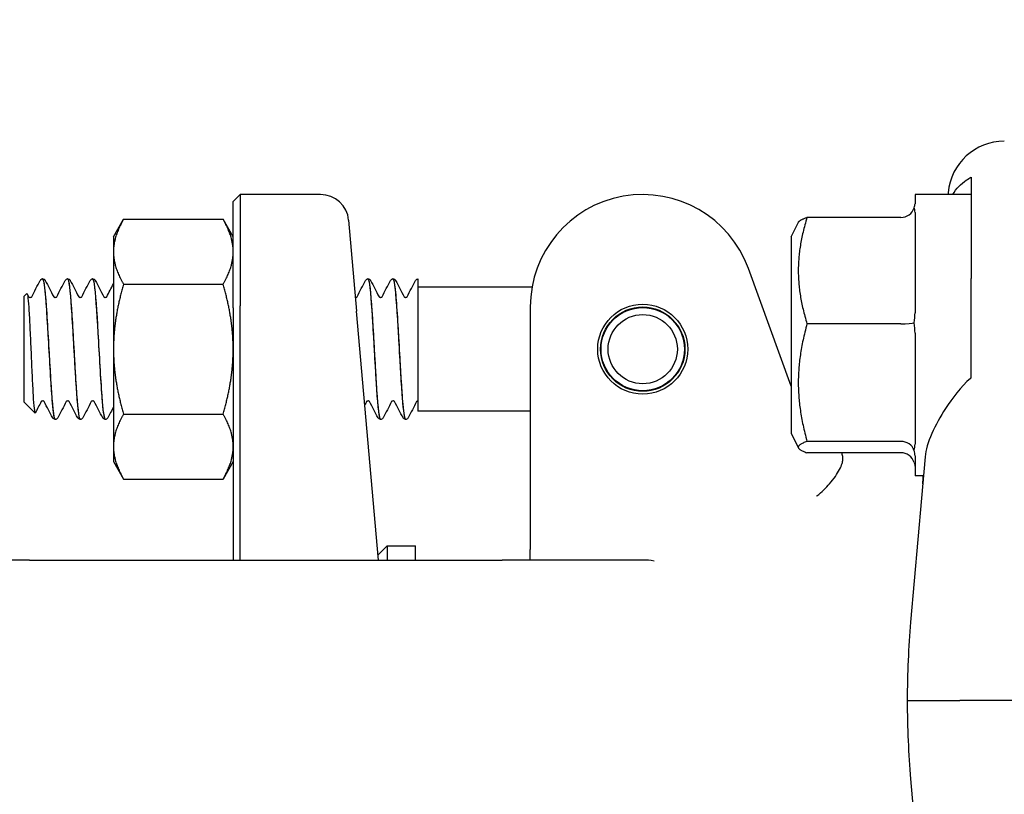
# Model space of a CAD drawing. Header units: inches. Extents: x 18 to 846, y -67 to 561.
# Tile 349 of 656: x 318.67 to 320.86, y 540.25 to 541.97. Entities that reach past the tile are written whole.
import ezdxf

# ---------------------------------------------------------------- set-up
doc = ezdxf.new("R2010")
doc.units = ezdxf.units.IN
doc.header["$LTSCALE"] = 24
doc.header["$MEASUREMENT"] = 0
doc.layers.add('Dimension (ANSI)', color=7, linetype='Continuous', lineweight=25)
doc.layers.add('Visible (ANSI)', color=7, linetype='Continuous', lineweight=30)
doc.styles.add('Note Text (ANSI)', font='tahoma.ttf')
doc.dimstyles.new('SB Fraction-16 (ANSI)', dxfattribs={"dimscale": 24, "dimtxt": 0.125, "dimasz": 0.098425, "dimexe": 0.125, "dimexo": 0.0625, "dimgap": 0.031496, "dimtad": 0, "dimtih": 1, "dimtoh": 1, "dimdec": 4, "dimrnd": 1e-08, "dimzin": 0, "dimdsep": 46, "dimlunit": 5, "dimtxsty": 'Note Text (ANSI)', "dimcen": 0.09, "dimdle": 0.393701, "dimclrd": 256, "dimclre": 256, "dimclrt": 256, "dimadec": 0, "dimazin": 3, "dimtfac": 0.96, "dimtofl": 0, "dimtmove": 0, "dimatfit": 3, "dimfxl": 1, "dimfrac": 2, "dimtolj": 1, "dimtzin": 12, "dimlwd": -1, "dimlwe": -1, "dimarcsym": 0})

# ---------------------------------------------------------------- blocks, each defined once
blk = doc.blocks.new('*D18')
at = {"layer": 'Defpoints', "color": 0, "transparency": 16777216}
for p in [(331.6784, 544.0067), (242.8595, 406.0067), (331.6784, 406.0067)]:
    blk.add_point(p, dxfattribs=at)
at = {"layer": 'Dimension (ANSI)', "transparency": 16777216}
for p, q in [((330.1784, 544.0067), (239.8595, 544.0067)), ((242.8595, 541.6445), (242.8595, 486.3311)), ((242.8595, 408.3689), (242.8595, 481.6823)), ((330.1784, 406.0067), (239.8595, 406.0067))]:
    blk.add_line(p, q, dxfattribs=at)
for points in [[(242.4658, 541.6445), (243.2532, 541.6445), (242.8595, 544.0067)], [(242.4658, 408.3689), (243.2532, 408.3689), (242.8595, 406.0067)]]:
    blk.add_solid(points, dxfattribs=at)
at = {"layer": 'Dimension (ANSI)', "transparency": 16777216, "insert": (239.783, 485.5752), "char_height": 3, "attachment_point": 1, "style": 'Note Text (ANSI)'}
blk.add_mtext('\\A1;138', dxfattribs=at)

msp = doc.modelspace()

# ---------------------------------------------------------------- linework, layer by layer
at = {"layer": 'Visible (ANSI)'}
for p, q in [((320.73318, 541.58516), (320.73281, 541.58099)), ((320.78439, 541.59908), (320.78439, 541.53274)), ((319.14439, 541.56537), (319.16001, 541.58099)), ((319.14439, 541.32912), (319.14439, 541.56537)), ((319.16001, 541.58099), (319.16001, 541.33349)), ((319.33869, 541.58099), (319.16001, 541.58099)), ((320.65939, 541.58099), (320.65939, 541.56054)), ((320.78439, 541.58099), (320.65939, 541.58099)), ((320.65939, 541.54139), (320.65939, 541.31823)), ((318.87839, 541.48724), (318.90072, 541.52592)), ((318.90072, 541.52592), (319.12206, 541.52592)), ((319.14439, 541.48724), (319.12206, 541.52592)), ((319.40095, 541.52394), (319.41867, 541.32144)), ((320.38439, 541.48724), (320.40049, 541.51945)), ((320.62814, 541.53012), (320.41935, 541.53012)), ((320.78439, 541.51622), (320.78439, 541.39442)), ((318.87839, 541.48724), (318.87839, 541.45375)), ((320.38439, 541.48724), (320.38439, 541.04974)), ((318.87839, 541.45375), (318.87839, 541.23724)), ((320.38439, 541.15527), (320.28931, 541.4165)), ((318.72141, 541.39349), (318.72083, 541.39349)), ((318.77702, 541.39349), (318.77644, 541.39349)), ((318.83263, 541.39349), (318.83205, 541.39349)), ((319.44436, 541.39349), (319.44377, 541.39349)), ((319.49997, 541.39349), (319.49938, 541.39349)), ((319.55439, 541.39343), (319.55439, 541.37706)), ((320.78439, 541.17356), (320.78439, 541.39442)), ((318.90072, 541.38158), (319.12206, 541.38158)), ((319.55439, 541.37706), (319.55439, 541.26566)), ((319.80825, 541.37474), (319.55439, 541.37474)), ((318.67939, 541.35451), (318.68571, 541.36083)), ((318.67939, 541.35451), (318.67939, 541.11997)), ((319.14439, 541.32912), (319.14439, 540.76849)), ((319.16001, 540.76849), (319.16001, 541.33349)), ((319.46705, 540.76849), (319.41867, 541.32144)), ((319.80439, 541.33099), (319.80439, 540.98415)), ((320.62814, 541.29365), (320.41935, 541.29365)), ((319.55439, 541.26566), (319.55439, 541.09974)), ((320.65939, 541.27308), (320.65939, 541.02618)), ((318.87839, 541.23724), (318.87839, 541.02074)), ((318.67939, 541.11997), (318.70399, 541.09536)), ((318.74922, 541.08099), (318.74863, 541.08099)), ((318.80483, 541.08099), (318.80425, 541.08099)), ((318.86044, 541.08099), (318.85986, 541.08099)), ((318.90072, 541.0929), (319.12206, 541.0929)), ((319.47216, 541.08099), (319.47158, 541.08099)), ((319.52777, 541.08099), (319.52719, 541.08099)), ((319.80439, 541.09974), (319.55439, 541.09974)), ((320.38439, 541.04974), (320.40049, 541.01754)), ((318.87839, 541.02074), (318.87839, 540.98724)), ((320.62814, 541.03202), (320.41935, 541.03202)), ((320.62814, 541.00686), (320.41935, 541.00686)), ((320.68177, 540.99763), (320.64964, 540.6303)), ((320.65939, 541.00018), (320.65939, 540.95599)), ((318.87839, 540.98724), (318.90072, 540.94857)), ((319.14439, 540.98724), (319.12206, 540.94857)), ((319.80439, 540.98415), (319.80439, 540.79162)), ((318.90072, 540.94857), (319.12206, 540.94857)), ((320.67813, 540.95599), (320.65939, 540.95599)), ((319.46612, 540.7791), (319.48676, 540.79974)), ((319.48676, 540.79974), (319.48676, 540.76849)), ((319.48676, 540.79974), (319.54926, 540.79974)), ((319.54926, 540.76849), (319.54926, 540.79974)), ((319.80439, 540.76849), (319.80439, 540.79162)), ((318.69189, 540.76849), (318.37939, 540.76849)), ((318.69189, 540.76849), (319.74189, 540.76849)), ((320.05439, 540.76849), (319.74189, 540.76849)), ((320.64203, 540.45599), (320.75891, 540.45599)), ((321.25939, 540.45599), (320.75891, 540.45599)), ((320.64964, 540.28168), (320.68177, 539.91436))]:
    msp.add_line(p, q, dxfattribs=at)
for radius in [0.1, 0.09375, 0.0925, 0.07688]:
    msp.add_circle((320.05439, 541.23724), radius, dxfattribs=at)
for centre, radius, start, end in [((319.33869, 541.51849), 0.0625, 5, 90), ((320.05439, 541.33099), 0.25, 20, 180), ((320.05439, 540.64349), 0.125, 78.3306, 90)]:
    msp.add_arc(centre, radius, start, end, dxfattribs=at)
for centre, major_axis, ratio, start_param, end_param in [((320.8577, 541.57426), (0.01094, 0.125), 0.9961657, 0.0869335, 1.5707963), ((320.62814, 541.56282), (0, -0.0327), 0.9555533, 0, 1.2241495), ((320.62814, 541.2968), (0.03125, 0), 0.1006388, 4.712389, 5.9365385), ((320.62814, 541.00246), (0.03125, 0), 0.9458753, 0.3466468, 1.5707963), ((320.62814, 540.97416), (0, 0.0327), 0.9555533, 5.0590358, 6.2831853)]:
    msp.add_ellipse(centre, major_axis=major_axis, ratio=ratio, start_param=start_param, end_param=end_param, dxfattribs=at)
for points, knots in [([(320.74315, 541.58099), (320.75108, 541.59421), (320.76168, 541.60499), (320.77666, 541.61539), (320.78038, 541.61768), (320.78439, 541.61983)], [0.72464195, 0.72464195, 0.72464195, 0.72464195, 0.90366002, 0.90366002, 0.95550669, 0.95550669, 0.95550669, 0.95550669]), ([(318.71662, 541.39142), (318.71654, 541.39133), (318.71645, 541.39123), (318.71613, 541.39083), (318.71587, 541.39046), (318.71556, 541.3899)], [-0.025931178, -0.025931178, -0.025931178, -0.025931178, -0.019551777, -0.019551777, 0, 0, 0, 0]), ([(318.71662, 541.39142), (318.717, 541.39185), (318.7175, 541.39231), (318.71889, 541.39312), (318.71982, 541.39344), (318.7208, 541.39349)], [0, 0, 0, 0, 0.013250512, 0.013250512, 0.027054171, 0.027054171, 0.027054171, 0.027054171]), ([(318.7208, 541.39327), (318.72281, 541.39315), (318.72481, 541.38121), (318.72682, 541.35903), (318.72964, 541.32788), (318.73246, 541.27734), (318.73527, 541.2277), (318.73809, 541.17807), (318.74091, 541.13064), (318.74372, 541.10444), (318.74536, 541.08921), (318.747, 541.08139), (318.74863, 541.08131)], [4.7095281, 4.7095281, 4.7095281, 4.7095281, 5.3893637, 5.3893637, 5.3893637, 6.3443154, 6.3443154, 6.3443154, 7.2990044, 7.2990044, 7.2990044, 7.8539816, 7.8539816, 7.8539816, 7.8539816]), ([(318.74924, 541.0812), (318.74715, 541.08133), (318.74506, 541.09435), (318.74298, 541.11825), (318.74016, 541.15044), (318.73735, 541.20149), (318.73453, 541.25097), (318.7317, 541.3009), (318.72886, 541.34788), (318.72602, 541.3728), (318.72448, 541.38628), (318.72295, 541.39322), (318.72141, 541.39329)], [-14.1400278, -14.1400278, -14.1400278, -14.1400278, -13.4320997, -13.4320997, -13.4320997, -12.4783682, -12.4783682, -12.4783682, -11.5160648, -11.5160648, -11.5160648, -10.9955743, -10.9955743, -10.9955743, -10.9955743]), ([(318.72144, 541.39349), (318.72257, 541.39343), (318.72363, 541.39301), (318.7251, 541.39203), (318.72559, 541.3915), (318.72629, 541.39058), (318.72654, 541.39016), (318.72675, 541.38976)], [0, 0, 0, 0, 0.015967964, 0.015967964, 0.031253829, 0.031253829, 0.045415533, 0.045415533, 0.045415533, 0.045415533]), ([(318.7711, 541.38976), (318.77143, 541.39039), (318.77183, 541.39106), (318.77297, 541.39216), (318.77347, 541.39256), (318.77476, 541.39321), (318.77557, 541.39345), (318.77641, 541.39349)], [0, 0, 0, 0, 0.022095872, 0.022095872, 0.033561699, 0.033561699, 0.045438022, 0.045438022, 0.045438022, 0.045438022]), ([(318.77641, 541.39343), (318.77678, 541.39348), (318.77714, 541.39314), (318.7775, 541.39237), (318.78031, 541.38645), (318.78312, 541.35548), (318.78594, 541.31184), (318.78875, 541.26822), (318.79156, 541.2131), (318.79437, 541.16852), (318.79718, 541.12394), (318.8, 541.09108), (318.80281, 541.08305), (318.80329, 541.08168), (318.80377, 541.08104), (318.80425, 541.08109)], [10.9927134, 10.9927134, 10.9927134, 10.9927134, 11.1151899, 11.1151899, 11.1151899, 12.0686082, 12.0686082, 12.0686082, 13.0217811, 13.0217811, 13.0217811, 13.9747115, 13.9747115, 13.9747115, 14.1371669, 14.1371669, 14.1371669, 14.1371669]), ([(318.80485, 541.08124), (318.80396, 541.0811), (318.80307, 541.08329), (318.80218, 541.08791), (318.79938, 541.10247), (318.79658, 541.14087), (318.79377, 541.18784), (318.79097, 541.23473), (318.78817, 541.28893), (318.78537, 541.32895), (318.78259, 541.36874), (318.77981, 541.39342), (318.77702, 541.39349)], [-20.4232131, -20.4232131, -20.4232131, -20.4232131, -20.1217618, -20.1217618, -20.1217618, -19.1712317, -19.1712317, -19.1712317, -18.2223022, -18.2223022, -18.2223022, -17.2787596, -17.2787596, -17.2787596, -17.2787596]), ([(318.77705, 541.39349), (318.77818, 541.39343), (318.77924, 541.39301), (318.78071, 541.39203), (318.7812, 541.3915), (318.78191, 541.39058), (318.78215, 541.39016), (318.78236, 541.38976)], [0, 0, 0, 0, 0.015967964, 0.015967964, 0.031253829, 0.031253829, 0.045415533, 0.045415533, 0.045415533, 0.045415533]), ([(318.82671, 541.38976), (318.82704, 541.39039), (318.82744, 541.39106), (318.82858, 541.39216), (318.82908, 541.39256), (318.83037, 541.39321), (318.83118, 541.39345), (318.83203, 541.39349)], [0, 0, 0, 0, 0.022095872, 0.022095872, 0.033561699, 0.033561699, 0.045438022, 0.045438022, 0.045438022, 0.045438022]), ([(318.83203, 541.39316), (318.83352, 541.39321), (318.83502, 541.38678), (318.83652, 541.37396), (318.83933, 541.34997), (318.84214, 541.30422), (318.84495, 541.25497), (318.84775, 541.20573), (318.85056, 541.15428), (318.85337, 541.12112), (318.85553, 541.09558), (318.85769, 541.0814), (318.85986, 541.08115)], [17.2758987, 17.2758987, 17.2758987, 17.2758987, 17.7840647, 17.7840647, 17.7840647, 18.7358252, 18.7358252, 18.7358252, 19.6873602, 19.6873602, 19.6873602, 20.4203522, 20.4203522, 20.4203522, 20.4203522]), ([(318.86046, 541.08104), (318.85799, 541.08115), (318.85552, 541.1), (318.85305, 541.13233), (318.85021, 541.16954), (318.84736, 541.22363), (318.84452, 541.27254), (318.84168, 541.32132), (318.83885, 541.36361), (318.83601, 541.38225), (318.83488, 541.38965), (318.83376, 541.39325), (318.83263, 541.39318)], [-26.7063984, -26.7063984, -26.7063984, -26.7063984, -25.8688703, -25.8688703, -25.8688703, -24.9048316, -24.9048316, -24.9048316, -23.9435311, -23.9435311, -23.9435311, -23.5619449, -23.5619449, -23.5619449, -23.5619449]), ([(318.83266, 541.39349), (318.83379, 541.39343), (318.83486, 541.39301), (318.83633, 541.39203), (318.83681, 541.3915), (318.83752, 541.39058), (318.83776, 541.39016), (318.83798, 541.38976)], [0, 0, 0, 0, 0.015967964, 0.015967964, 0.031253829, 0.031253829, 0.045415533, 0.045415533, 0.045415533, 0.045415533]), ([(319.43843, 541.38976), (319.43876, 541.39039), (319.43916, 541.39106), (319.4403, 541.39216), (319.4408, 541.39256), (319.44209, 541.39321), (319.4429, 541.39345), (319.44375, 541.39349)], [0, 0, 0, 0, 0.022095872, 0.022095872, 0.033561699, 0.033561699, 0.045438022, 0.045438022, 0.045438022, 0.045438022]), ([(319.44375, 541.39338), (319.44424, 541.39346), (319.44474, 541.39281), (319.44523, 541.39138), (319.44805, 541.38322), (319.45087, 541.35004), (319.45369, 541.30519), (319.45651, 541.26043), (319.45932, 541.20524), (319.46214, 541.16173), (319.46495, 541.11831), (319.46776, 541.08765), (319.47057, 541.08201), (319.47091, 541.08133), (319.47124, 541.08102), (319.47158, 541.08105)], [86.3909371, 86.3909371, 86.3909371, 86.3909371, 86.558303, 86.558303, 86.558303, 87.5147256, 87.5147256, 87.5147256, 88.4689986, 88.4689986, 88.4689986, 89.4213086, 89.4213086, 89.4213086, 89.5353906, 89.5353906, 89.5353906, 89.5353906]), ([(319.47219, 541.08119), (319.47144, 541.08107), (319.47069, 541.08259), (319.46995, 541.08586), (319.46714, 541.09814), (319.46432, 541.13475), (319.46151, 541.18105), (319.4587, 541.22733), (319.45589, 541.2821), (319.45308, 541.32347), (319.45027, 541.36483), (319.44747, 541.39171), (319.44466, 541.3934), (319.44456, 541.39346), (319.44446, 541.39349), (319.44436, 541.39349)], [-95.8214368, -95.8214368, -95.8214368, -95.8214368, -95.568359, -95.568359, -95.568359, -94.6156683, -94.6156683, -94.6156683, -93.6632144, -93.6632144, -93.6632144, -92.7109946, -92.7109946, -92.7109946, -92.6769833, -92.6769833, -92.6769833, -92.6769833]), ([(319.44438, 541.39349), (319.44551, 541.39343), (319.44658, 541.39301), (319.44805, 541.39203), (319.44853, 541.3915), (319.44924, 541.39058), (319.44949, 541.39016), (319.4497, 541.38976)], [0, 0, 0, 0, 0.015967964, 0.015967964, 0.031253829, 0.031253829, 0.045415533, 0.045415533, 0.045415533, 0.045415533]), ([(319.49404, 541.38976), (319.49437, 541.39039), (319.49477, 541.39106), (319.49591, 541.39216), (319.49641, 541.39256), (319.4977, 541.39321), (319.49852, 541.39345), (319.49936, 541.39349)], [0, 0, 0, 0, 0.022095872, 0.022095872, 0.033561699, 0.033561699, 0.045438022, 0.045438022, 0.045438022, 0.045438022]), ([(319.49936, 541.39318), (319.50104, 541.39317), (319.50272, 541.38501), (319.5044, 541.36911), (319.50721, 541.34246), (319.51002, 541.29476), (319.51284, 541.24513), (319.51564, 541.1957), (319.51845, 541.14564), (319.52125, 541.11486), (319.52323, 541.09313), (319.52521, 541.08144), (319.52719, 541.08124)], [92.6741224, 92.6741224, 92.6741224, 92.6741224, 93.2431504, 93.2431504, 93.2431504, 94.1972517, 94.1972517, 94.1972517, 95.1476373, 95.1476373, 95.1476373, 95.8185759, 95.8185759, 95.8185759, 95.8185759]), ([(319.5278, 541.08107), (319.52539, 541.08121), (319.52299, 541.09894), (319.52058, 541.12975), (319.51777, 541.16582), (319.51495, 541.21884), (319.51214, 541.26759), (319.50932, 541.31633), (319.50651, 541.3595), (319.5037, 541.37982), (319.50245, 541.3888), (319.50121, 541.39321), (319.49997, 541.39317)], [-102.1046221, -102.1046221, -102.1046221, -102.1046221, -101.2896371, -101.2896371, -101.2896371, -100.3354652, -100.3354652, -100.3354652, -99.3815473, -99.3815473, -99.3815473, -98.9601686, -98.9601686, -98.9601686, -98.9601686]), ([(319.49999, 541.39349), (319.50113, 541.39343), (319.50219, 541.39301), (319.50366, 541.39203), (319.50414, 541.3915), (319.50485, 541.39058), (319.5051, 541.39016), (319.50531, 541.38976)], [0, 0, 0, 0, 0.015967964, 0.015967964, 0.031253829, 0.031253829, 0.045415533, 0.045415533, 0.045415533, 0.045415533]), ([(319.54965, 541.38976), (319.54996, 541.39035), (319.55034, 541.39098), (319.55136, 541.39202), (319.55179, 541.39238), (319.55291, 541.39304), (319.55362, 541.39331), (319.55439, 541.39343)], [0, 0, 0, 0, 0.020860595, 0.020860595, 0.031618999, 0.031618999, 0.042693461, 0.042693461, 0.042693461, 0.042693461]), ([(318.68571, 541.36083), (318.68585, 541.36097), (318.68598, 541.361), (318.68689, 541.36054), (318.68764, 541.35693), (318.68915, 541.3437), (318.6899, 541.3341), (318.69141, 541.30999), (318.69216, 541.29565), (318.69368, 541.26397), (318.69443, 541.24691), (318.69594, 541.21226), (318.69669, 541.195), (318.69821, 541.16258), (318.69896, 541.14776), (318.70047, 541.1226), (318.70122, 541.11257), (318.70274, 541.09877), (318.70349, 541.09522), (318.70439, 541.09525), (318.70454, 541.09539), (318.70468, 541.09568)], [-1.8174748, -1.8174748, -1.8174748, -1.8174748, -1.7949096, -1.7949096, -1.6700584, -1.6700584, -1.5430016, -1.5430016, -1.41374, -1.41374, -1.2822742, -1.2822742, -1.1486049, -1.1486049, -1.0127327, -1.0127327, -0.8746582, -0.8746582, -0.7343822, -0.7343822, -0.7065085, -0.7065085, -0.7065085, -0.7065085]), ([(318.68994, 541.35393), (318.68994, 541.35393), (318.69001, 541.35377), (318.69057, 541.35324), (318.69091, 541.35296), (318.69192, 541.35249), (318.69261, 541.35231), (318.69331, 541.35231)], [0.003893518, 0.003893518, 0.003893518, 0.003893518, 0.02135506, 0.02135506, 0.032660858, 0.032660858, 0.044379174, 0.044379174, 0.044379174, 0.044379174]), ([(318.69331, 541.35231), (318.69439, 541.35231), (318.69538, 541.35275), (318.69634, 541.35346), (318.69653, 541.35371), (318.69667, 541.3539), (318.69669, 541.35393), (318.69669, 541.35393)], [0, 0, 0, 0, 0.017919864, 0.017919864, 0.032518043, 0.032518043, 0.040461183, 0.040461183, 0.040461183, 0.040461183]), ([(318.74555, 541.35393), (318.74555, 541.35393), (318.74562, 541.35377), (318.74618, 541.35324), (318.74652, 541.35296), (318.74753, 541.35249), (318.74822, 541.35231), (318.74893, 541.35231)], [0.003893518, 0.003893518, 0.003893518, 0.003893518, 0.02135506, 0.02135506, 0.032660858, 0.032660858, 0.044379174, 0.044379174, 0.044379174, 0.044379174]), ([(318.74893, 541.35231), (318.75, 541.35231), (318.75099, 541.35275), (318.75195, 541.35346), (318.75215, 541.35371), (318.75228, 541.3539), (318.7523, 541.35393), (318.7523, 541.35393)], [0, 0, 0, 0, 0.017919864, 0.017919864, 0.032518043, 0.032518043, 0.040461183, 0.040461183, 0.040461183, 0.040461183]), ([(318.80116, 541.35393), (318.80116, 541.35393), (318.80124, 541.35377), (318.80179, 541.35324), (318.80213, 541.35296), (318.80314, 541.35249), (318.80383, 541.35231), (318.80454, 541.35231)], [0.003893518, 0.003893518, 0.003893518, 0.003893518, 0.02135506, 0.02135506, 0.032660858, 0.032660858, 0.044379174, 0.044379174, 0.044379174, 0.044379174]), ([(318.80454, 541.35231), (318.80561, 541.35231), (318.80661, 541.35275), (318.80756, 541.35346), (318.80776, 541.35371), (318.80789, 541.3539), (318.80791, 541.35393), (318.80791, 541.35393)], [0, 0, 0, 0, 0.017919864, 0.017919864, 0.032518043, 0.032518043, 0.040461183, 0.040461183, 0.040461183, 0.040461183]), ([(318.85677, 541.35393), (318.85677, 541.35393), (318.85685, 541.35377), (318.8574, 541.35324), (318.85774, 541.35296), (318.85875, 541.35249), (318.85945, 541.35231), (318.86015, 541.35231)], [0.003893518, 0.003893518, 0.003893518, 0.003893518, 0.02135506, 0.02135506, 0.032660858, 0.032660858, 0.044379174, 0.044379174, 0.044379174, 0.044379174]), ([(318.86015, 541.35231), (318.86122, 541.35231), (318.86222, 541.35275), (318.86318, 541.35346), (318.86337, 541.35371), (318.8635, 541.3539), (318.86352, 541.35393), (318.86352, 541.35393)], [0, 0, 0, 0, 0.017919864, 0.017919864, 0.032518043, 0.032518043, 0.040461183, 0.040461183, 0.040461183, 0.040461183]), ([(319.41626, 541.35231), (319.41733, 541.35231), (319.41833, 541.35275), (319.41929, 541.35346), (319.41948, 541.35371), (319.41961, 541.3539), (319.41963, 541.35393), (319.41963, 541.35393)], [0, 0, 0, 0, 0.017919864, 0.017919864, 0.032518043, 0.032518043, 0.040461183, 0.040461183, 0.040461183, 0.040461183]), ([(319.4685, 541.35393), (319.4685, 541.35393), (319.46857, 541.35377), (319.46912, 541.35324), (319.46946, 541.35296), (319.47048, 541.35249), (319.47117, 541.35231), (319.47187, 541.35231)], [0.003893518, 0.003893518, 0.003893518, 0.003893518, 0.02135506, 0.02135506, 0.032660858, 0.032660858, 0.044379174, 0.044379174, 0.044379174, 0.044379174]), ([(319.47187, 541.35231), (319.47294, 541.35231), (319.47394, 541.35275), (319.4749, 541.35346), (319.47509, 541.35371), (319.47523, 541.3539), (319.47524, 541.35393), (319.47524, 541.35393)], [0, 0, 0, 0, 0.017919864, 0.017919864, 0.032518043, 0.032518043, 0.040461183, 0.040461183, 0.040461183, 0.040461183]), ([(319.52411, 541.35393), (319.52411, 541.35393), (319.52418, 541.35377), (319.52473, 541.35324), (319.52507, 541.35296), (319.52609, 541.35249), (319.52678, 541.35231), (319.52748, 541.35231)], [0.003893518, 0.003893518, 0.003893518, 0.003893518, 0.02135506, 0.02135506, 0.032660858, 0.032660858, 0.044379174, 0.044379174, 0.044379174, 0.044379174]), ([(319.52748, 541.35231), (319.52855, 541.35231), (319.52955, 541.35275), (319.53051, 541.35346), (319.5307, 541.35371), (319.53084, 541.3539), (319.53085, 541.35393), (319.53085, 541.35393)], [0, 0, 0, 0, 0.017919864, 0.017919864, 0.032518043, 0.032518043, 0.040461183, 0.040461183, 0.040461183, 0.040461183]), ([(320.78439, 541.17356), (320.78385, 541.17311), (320.78331, 541.17266), (320.76143, 541.15395), (320.74174, 541.12753), (320.71572, 541.08771), (320.70475, 541.06825), (320.68849, 541.03097), (320.68313, 541.01313), (320.68177, 540.99763)], [1.27338526, 1.27338526, 1.27338526, 1.27338526, 1.27873688, 1.27873688, 1.4959744, 1.4959744, 1.66977331, 1.66977331, 1.84048199, 1.84048199, 1.84048199, 1.84048199]), ([(318.72112, 541.12218), (318.72005, 541.12218), (318.71905, 541.12173), (318.71809, 541.12103), (318.7179, 541.12077), (318.71776, 541.12058), (318.71775, 541.12055), (318.71775, 541.12055)], [0, 0, 0, 0, 0.017919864, 0.017919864, 0.032518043, 0.032518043, 0.040461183, 0.040461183, 0.040461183, 0.040461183]), ([(318.72449, 541.12055), (318.72449, 541.12055), (318.72442, 541.12072), (318.72387, 541.12124), (318.72353, 541.12152), (318.72251, 541.122), (318.72182, 541.12218), (318.72112, 541.12218)], [0.003893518, 0.003893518, 0.003893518, 0.003893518, 0.02135506, 0.02135506, 0.032660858, 0.032660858, 0.044379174, 0.044379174, 0.044379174, 0.044379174]), ([(318.77673, 541.12218), (318.77566, 541.12218), (318.77466, 541.12173), (318.7737, 541.12103), (318.77351, 541.12077), (318.77337, 541.12058), (318.77336, 541.12055), (318.77336, 541.12055)], [0, 0, 0, 0, 0.017919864, 0.017919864, 0.032518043, 0.032518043, 0.040461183, 0.040461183, 0.040461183, 0.040461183]), ([(318.7801, 541.12055), (318.7801, 541.12055), (318.78003, 541.12072), (318.77948, 541.12124), (318.77914, 541.12152), (318.77812, 541.122), (318.77743, 541.12218), (318.77673, 541.12218)], [0.003893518, 0.003893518, 0.003893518, 0.003893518, 0.02135506, 0.02135506, 0.032660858, 0.032660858, 0.044379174, 0.044379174, 0.044379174, 0.044379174]), ([(318.83234, 541.12218), (318.83127, 541.12218), (318.83027, 541.12173), (318.82931, 541.12103), (318.82912, 541.12077), (318.82899, 541.12058), (318.82897, 541.12055), (318.82897, 541.12055)], [0, 0, 0, 0, 0.017919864, 0.017919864, 0.032518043, 0.032518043, 0.040461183, 0.040461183, 0.040461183, 0.040461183]), ([(318.83572, 541.12055), (318.83572, 541.12055), (318.83564, 541.12072), (318.83509, 541.12124), (318.83475, 541.12152), (318.83374, 541.122), (318.83304, 541.12218), (318.83234, 541.12218)], [0.003893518, 0.003893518, 0.003893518, 0.003893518, 0.02135506, 0.02135506, 0.032660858, 0.032660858, 0.044379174, 0.044379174, 0.044379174, 0.044379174]), ([(319.44406, 541.12218), (319.44299, 541.12218), (319.44199, 541.12173), (319.44104, 541.12103), (319.44084, 541.12077), (319.44071, 541.12058), (319.44069, 541.12055), (319.44069, 541.12055)], [0, 0, 0, 0, 0.017919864, 0.017919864, 0.032518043, 0.032518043, 0.040461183, 0.040461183, 0.040461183, 0.040461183]), ([(319.44744, 541.12055), (319.44744, 541.12055), (319.44736, 541.12072), (319.44681, 541.12124), (319.44647, 541.12152), (319.44546, 541.122), (319.44477, 541.12218), (319.44406, 541.12218)], [0.003893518, 0.003893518, 0.003893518, 0.003893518, 0.02135506, 0.02135506, 0.032660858, 0.032660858, 0.044379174, 0.044379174, 0.044379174, 0.044379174]), ([(319.49968, 541.12218), (319.4986, 541.12218), (319.49761, 541.12173), (319.49665, 541.12103), (319.49645, 541.12077), (319.49632, 541.12058), (319.4963, 541.12055), (319.4963, 541.12055)], [0, 0, 0, 0, 0.017919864, 0.017919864, 0.032518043, 0.032518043, 0.040461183, 0.040461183, 0.040461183, 0.040461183]), ([(319.50305, 541.12055), (319.50305, 541.12055), (319.50298, 541.12072), (319.50242, 541.12124), (319.50208, 541.12152), (319.50107, 541.122), (319.50038, 541.12218), (319.49968, 541.12218)], [0.003893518, 0.003893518, 0.003893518, 0.003893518, 0.02135506, 0.02135506, 0.032660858, 0.032660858, 0.044379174, 0.044379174, 0.044379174, 0.044379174]), ([(319.55439, 541.12209), (319.55341, 541.12189), (319.5527, 541.12139), (319.55204, 541.12077), (319.55194, 541.1206), (319.55191, 541.12056), (319.55191, 541.12055), (319.55191, 541.12055)], [0, 0, 0, 0, 0.017397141, 0.017397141, 0.033013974, 0.033013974, 0.035372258, 0.035372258, 0.035372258, 0.035372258]), ([(318.74861, 541.08099), (318.74747, 541.08105), (318.74641, 541.08148), (318.74494, 541.08246), (318.74446, 541.08298), (318.74375, 541.08391), (318.7435, 541.08432), (318.74329, 541.08473)], [0, 0, 0, 0, 0.015967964, 0.015967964, 0.031253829, 0.031253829, 0.045415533, 0.045415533, 0.045415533, 0.045415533]), ([(318.75456, 541.08473), (318.75423, 541.08409), (318.75383, 541.08342), (318.75269, 541.08232), (318.75219, 541.08193), (318.7509, 541.08128), (318.75009, 541.08103), (318.74924, 541.08099)], [0, 0, 0, 0, 0.022095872, 0.022095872, 0.033561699, 0.033561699, 0.045438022, 0.045438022, 0.045438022, 0.045438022]), ([(318.80422, 541.08099), (318.80309, 541.08105), (318.80202, 541.08148), (318.80055, 541.08246), (318.80007, 541.08298), (318.79936, 541.08391), (318.79911, 541.08432), (318.7989, 541.08473)], [0, 0, 0, 0, 0.015967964, 0.015967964, 0.031253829, 0.031253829, 0.045415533, 0.045415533, 0.045415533, 0.045415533]), ([(318.81017, 541.08473), (318.80984, 541.08409), (318.80944, 541.08342), (318.8083, 541.08232), (318.8078, 541.08193), (318.80651, 541.08128), (318.8057, 541.08103), (318.80485, 541.08099)], [0, 0, 0, 0, 0.022095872, 0.022095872, 0.033561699, 0.033561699, 0.045438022, 0.045438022, 0.045438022, 0.045438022]), ([(318.85983, 541.08099), (318.8587, 541.08105), (318.85763, 541.08148), (318.85616, 541.08246), (318.85568, 541.08298), (318.85497, 541.08391), (318.85473, 541.08432), (318.85451, 541.08473)], [0, 0, 0, 0, 0.015967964, 0.015967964, 0.031253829, 0.031253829, 0.045415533, 0.045415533, 0.045415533, 0.045415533]), ([(318.86578, 541.08473), (318.86545, 541.08409), (318.86505, 541.08342), (318.86391, 541.08232), (318.86341, 541.08193), (318.86212, 541.08128), (318.86131, 541.08103), (318.86046, 541.08099)], [0, 0, 0, 0, 0.022095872, 0.022095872, 0.033561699, 0.033561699, 0.045438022, 0.045438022, 0.045438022, 0.045438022]), ([(319.47155, 541.08099), (319.47042, 541.08105), (319.46936, 541.08148), (319.46789, 541.08246), (319.4674, 541.08298), (319.4667, 541.08391), (319.46645, 541.08432), (319.46624, 541.08473)], [0, 0, 0, 0, 0.015967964, 0.015967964, 0.031253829, 0.031253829, 0.045415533, 0.045415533, 0.045415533, 0.045415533]), ([(319.4775, 541.08473), (319.47717, 541.08409), (319.47677, 541.08342), (319.47563, 541.08232), (319.47514, 541.08193), (319.47385, 541.08128), (319.47303, 541.08103), (319.47219, 541.08099)], [0, 0, 0, 0, 0.022095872, 0.022095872, 0.033561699, 0.033561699, 0.045438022, 0.045438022, 0.045438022, 0.045438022]), ([(319.52716, 541.08099), (319.52603, 541.08105), (319.52497, 541.08148), (319.5235, 541.08246), (319.52301, 541.08298), (319.52231, 541.08391), (319.52206, 541.08432), (319.52185, 541.08473)], [0, 0, 0, 0, 0.015967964, 0.015967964, 0.031253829, 0.031253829, 0.045415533, 0.045415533, 0.045415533, 0.045415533]), ([(319.53311, 541.08473), (319.53278, 541.08409), (319.53238, 541.08342), (319.53124, 541.08232), (319.53075, 541.08193), (319.52946, 541.08128), (319.52864, 541.08103), (319.5278, 541.08099)], [0, 0, 0, 0, 0.022095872, 0.022095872, 0.033561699, 0.033561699, 0.045438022, 0.045438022, 0.045438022, 0.045438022]), ([(320.44094, 540.91062), (320.4411, 540.91075), (320.44126, 540.91088), (320.45212, 540.91974), (320.46147, 540.92887), (320.47919, 540.94912), (320.48666, 540.95998), (320.49423, 540.97455), (320.49612, 540.97908), (320.4983, 540.98623), (320.49888, 540.98903), (320.49937, 540.99427), (320.49926, 540.99669), (320.49879, 540.99887)], [-0.0020759, -0.0020759, -0.0020759, -0.0020759, 0, 0, 0.13981454, 0.13981454, 0.31147859, 0.31147859, 0.39681645, 0.39681645, 0.45847322, 0.45847322, 0.52204096, 0.52204096, 0.52204096, 0.52204096])]:
    msp.add_open_spline(points, degree=3, knots=knots, dxfattribs=at)
for points, weights in [([(320.78439, 541.61983), (320.78439, 541.60953), (320.78439, 541.59908)], [0.999914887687, 0.999912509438, 0.999993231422]), ([(318.90072, 541.52592), (318.87839, 541.48724), (318.87839, 541.45375)], [1, 1.0379548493, 1]), ([(319.14439, 541.45375), (319.14439, 541.48724), (319.12206, 541.52592)], [1, 1.0379548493, 1]), ([(320.41935, 541.53012), (320.38327, 541.41189), (320.41935, 541.29365)], [1.04422863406, 1.20577136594, 1.04422863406]), ([(320.40049, 541.51945), (320.40297, 541.52441), (320.41935, 541.53012)], [1.12285543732, 1.11183872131, 1.04422863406]), ([(318.87839, 541.45375), (318.87839, 541.42025), (318.90072, 541.38158)], [1, 1.0379548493, 1]), ([(319.12206, 541.38158), (319.14439, 541.42025), (319.14439, 541.45375)], [1, 1.0379548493, 1]), ([(318.90072, 541.38158), (318.87839, 541.30423), (318.87839, 541.23724)], [1, 1.0379548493, 1]), ([(319.14439, 541.23724), (319.14439, 541.30423), (319.12206, 541.38158)], [1, 1.0379548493, 1]), ([(320.41935, 541.29365), (320.38327, 541.16284), (320.41935, 541.03202)], [1.04422863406, 1.20577136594, 1.04422863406]), ([(318.87839, 541.23724), (318.87839, 541.17025), (318.90072, 541.0929)], [1, 1.0379548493, 1]), ([(319.12206, 541.0929), (319.14439, 541.17025), (319.14439, 541.23724)], [1, 1.0379548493, 1]), ([(318.90072, 541.0929), (318.87839, 541.05423), (318.87839, 541.02074)], [1, 1.0379548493, 1]), ([(319.14439, 541.02074), (319.14439, 541.05423), (319.12206, 541.0929)], [1, 1.0379548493, 1]), ([(318.87839, 541.02074), (318.87839, 540.98724), (318.90072, 540.94857)], [1, 1.0379548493, 1]), ([(319.12206, 540.94857), (319.14439, 540.98724), (319.14439, 541.02074)], [1, 1.0379548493, 1]), ([(320.41935, 541.03202), (320.38327, 541.01944), (320.41935, 541.00686)], [1.04422863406, 1.20577136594, 1.04422863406])]:
    msp.add_rational_spline(points, weights, degree=2, dxfattribs=at)
for points in [[(320.65753, 541.55171), (320.6589, 541.55493), (320.65939, 541.55797), (320.65939, 541.56054)], [(320.65939, 541.54139), (320.65939, 541.54491), (320.6589, 541.54849), (320.65753, 541.55171)], [(320.78439, 541.53274), (320.78416, 541.52739), (320.78416, 541.52187), (320.78439, 541.51622)], [(318.69668, 541.35391), (318.70293, 541.3658), (318.70917, 541.37769), (318.7154, 541.38959)], [(318.71556, 541.3899), (318.71551, 541.3898), (318.71545, 541.38969), (318.7154, 541.38959)], [(318.72675, 541.38976), (318.73301, 541.3778), (318.73928, 541.36585), (318.74556, 541.35391)], [(318.75229, 541.35391), (318.75857, 541.36585), (318.76484, 541.3778), (318.7711, 541.38976)], [(318.78236, 541.38976), (318.78863, 541.3778), (318.79489, 541.36585), (318.80117, 541.35391)], [(318.8079, 541.35391), (318.81418, 541.36585), (318.82045, 541.3778), (318.82671, 541.38976)], [(318.83798, 541.38976), (318.84424, 541.3778), (318.8505, 541.36585), (318.85679, 541.35391)], [(319.41962, 541.35391), (319.4259, 541.36585), (319.43217, 541.3778), (319.43843, 541.38976)], [(319.4497, 541.38976), (319.45596, 541.3778), (319.46223, 541.36585), (319.46851, 541.35391)], [(319.47523, 541.35391), (319.48151, 541.36585), (319.48778, 541.3778), (319.49404, 541.38976)], [(319.50531, 541.38976), (319.51157, 541.3778), (319.51784, 541.36585), (319.52412, 541.35391)], [(319.53084, 541.35391), (319.53712, 541.36585), (319.54339, 541.3778), (319.54965, 541.38976)], [(318.86351, 541.35391), (318.86848, 541.36335), (318.87343, 541.3728), (318.87839, 541.38225)], [(318.6865, 541.36048), (318.68765, 541.35829), (318.6888, 541.3561), (318.68995, 541.35391)], [(319.41597, 541.35232), (319.41607, 541.35231), (319.41616, 541.35231), (319.41626, 541.35231)], [(320.65753, 541.29573), (320.6589, 541.30332), (320.65939, 541.31109), (320.65939, 541.31823)], [(320.65939, 541.27308), (320.65939, 541.28031), (320.6589, 541.28813), (320.65753, 541.29573)], [(318.71776, 541.12058), (318.71339, 541.11228), (318.70904, 541.10398), (318.70468, 541.09568)], [(318.74329, 541.08473), (318.73703, 541.09668), (318.73076, 541.10863), (318.72448, 541.12058)], [(318.77337, 541.12058), (318.76709, 541.10863), (318.76082, 541.09668), (318.75456, 541.08473)], [(318.7989, 541.08473), (318.79264, 541.09668), (318.78637, 541.10863), (318.78009, 541.12058)], [(318.82898, 541.12058), (318.8227, 541.10863), (318.81643, 541.09668), (318.81017, 541.08473)], [(318.85451, 541.08473), (318.84825, 541.09668), (318.84199, 541.10863), (318.8357, 541.12058)], [(318.87839, 541.10877), (318.87418, 541.10076), (318.86998, 541.09274), (318.86578, 541.08473)], [(319.4407, 541.12058), (319.43943, 541.11815), (319.43815, 541.11573), (319.43688, 541.1133)], [(319.46624, 541.08473), (319.45997, 541.09668), (319.45371, 541.10863), (319.44743, 541.12058)], [(319.49631, 541.12058), (319.49003, 541.10863), (319.48376, 541.09668), (319.4775, 541.08473)], [(319.52185, 541.08473), (319.51559, 541.09668), (319.50932, 541.10863), (319.50304, 541.12058)], [(319.55192, 541.12058), (319.54564, 541.10863), (319.53938, 541.09668), (319.53311, 541.08473)], [(320.65753, 541.01251), (320.6589, 541.01688), (320.65939, 541.02161), (320.65939, 541.02618)], [(320.49879, 540.99887), (320.49814, 541.00184), (320.49757, 541.00451), (320.49706, 541.00686)], [(320.65939, 541.00018), (320.65939, 541.00389), (320.6589, 541.00814), (320.65753, 541.01251)], [(320.65753, 540.98527), (320.6589, 540.98205), (320.65939, 540.97901), (320.65939, 540.97644)], [(320.67656, 540.93799), (320.67704, 540.94351), (320.67744, 540.94952), (320.67786, 540.95599)], [(320.64964, 540.6303), (320.64486, 540.57567), (320.64203, 540.51627), (320.64203, 540.45599)], [(320.64203, 540.45599), (320.64203, 540.39572), (320.64486, 540.3363), (320.64964, 540.28168)]]:
    msp.add_open_spline(points, degree=3, dxfattribs=at)

# ---------------------------------------------------------------- dimensions: what is measured, and where the dimension line sits
at = {"layer": 'Dimension (ANSI)'}
dim = msp.add_linear_dim(base=(242.85953, 406.00673), p1=(331.67843, 544.00673), p2=(331.67843, 406.00673), angle=90, dimstyle='SB Fraction-16 (ANSI)', override={"dimgap": 0.031496, "dimdec": 4, "dimtol": 0, "dimlim": 0, "dimtp": 0, "dimtm": 0, "dimtdec": 2, "dimatfit": 1}, dxfattribs=at)
dim.commit()
dim.dimension.update_dxf_attribs({"geometry": '*D18', "text_midpoint": (242.85953, 484.00673), "dimtype": 160})

doc.saveas('drawing.dxf')
